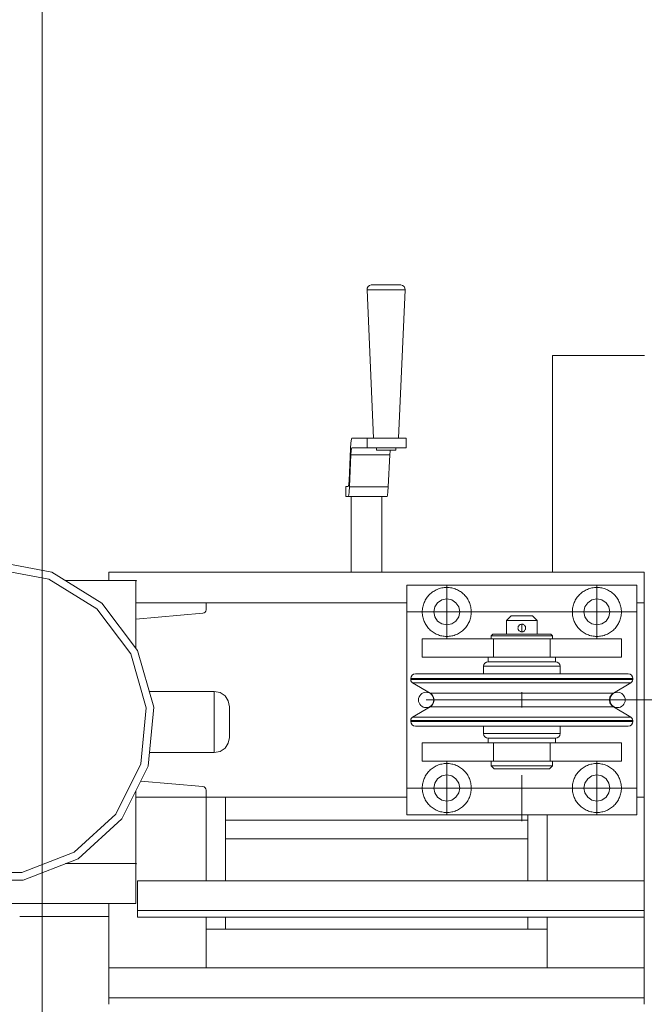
# Model space of a CAD drawing. Header units: millimetres. Extents: x 53746 to 116821, y -810352 to -765802.
# Tile 313 of 347: x 95079 to 95487, y -772743 to -772100. Entities that reach past the tile are written whole.
import ezdxf
from ezdxf.enums import TextEntityAlignment as Align

# ---------------------------------------------------------------- set-up
doc = ezdxf.new("R2010")
doc.units = ezdxf.units.MM
doc.header["$MEASUREMENT"] = 0
doc.linetypes.add('DGN Style 3', pattern=[2002.806, 1430.575714, -572.230286])
doc.linetypes.add('DGN Style 4', pattern=[2290.351719, 1144.460571, -572.230286, 1.430576, -572.230286])
for name, color, linetype, lineweight in [('Main Cradle Rails', 7, 'Continuous', 0), ('Side Cradle Tower', 7, 'Continuous', 0), ('Side Cradle Tower Platform', 7, 'Continuous', 0)]:
    doc.layers.add(name, color=color, linetype=linetype, lineweight=lineweight)
doc.styles.add('Style-ENGINEERING', font='ENGINEERING.shx')
doc.styles.add('Style-ENGINEERING_0', font='ENGINEERING.shx')
doc.dimstyles.new('MetricMM', dxfattribs={"dimtxt": 3, "dimasz": 3, "dimexe": 1.5, "dimexo": 1.5, "dimgap": 1.5, "dimtad": 1, "dimdec": 0, "dimzin": 7, "dimtxsty": 'Style-ENGINEERING_0', "dimcen": 0.09, "dimclrd": 1, "dimclre": 1, "dimclrt": 7, "dimadec": 0, "dimazin": 3, "dimtfac": 1, "dimtdec": 0, "dimtofl": 0, "dimtmove": 0, "dimatfit": 3, "dimfxl": 1, "dimtzin": 7, "dimlwd": -1, "dimlwe": 0, "dimarcsym": 0})

# ---------------------------------------------------------------- blocks, each defined once
blk = doc.blocks.new('*D63')
at = {"color": 1, "linetype": 'Continuous', "lineweight": 0, "transparency": 16777216}
for p, q in [((7993.36, 16815.24), (9900.68, 16815.24)), ((8729.77, 15014.86), (9900.68, 15014.86))]:
    blk.add_line(p, q, dxfattribs=at)
at = {"color": 1, "linetype": 'Continuous', "transparency": 16777216}
blk.add_line((9810.68, 16815.24), (9810.68, 15014.86), dxfattribs=at)
at = {"color": 1, "linetype": 'Continuous', "lineweight": 0, "transparency": 16777216, "extrusion": (0, 0, -1)}
blk.add_solid([(-9735.68, 16515.24), (-9810.68, 16815.24), (-9885.68, 16515.24)], dxfattribs=at)
at = {"color": 1, "linetype": 'Continuous', "lineweight": 0, "transparency": 16777216}
blk.add_solid([(9885.68, 15314.86), (9810.68, 15014.86), (9735.68, 15314.86)], dxfattribs=at)
at = {"layer": 'Defpoints', "color": 7, "linetype": 'Continuous', "lineweight": 0, "transparency": 16777216}
for p in [(7843.36, 16815.24), (9810.68, 15915.05), (8579.77, 15014.86), (9810.68, 15014.86)]:
    blk.add_point(p, dxfattribs=at)
at = {"color": 7, "linetype": 'Continuous', "lineweight": 0, "transparency": 16777216, "style": 'Style-ENGINEERING'}
blk.add_text('1 800', height=300, rotation=90, dxfattribs=at).set_placement((9510.68, 15328.09), align=Align.MIDDLE_LEFT)
blk = doc.blocks.new('*U57')
at = {"layer": 'Side Cradle Tower', "color": 7, "linetype": 'Continuous', "lineweight": 0}
for p, q in [((9816.94, 15615.76), (9849.75, 15595.44)), ((9854.24, 15615.76), (10203.83, 15615.76)), ((9871.89, 15595.76), (9917.8, 15595.76)), ((9917.64, 15590.38), (9917.8, 15591.25)), ((9917.8, 15595.76), (9917.8, 15591.25)), ((10048.87, 15595.76), (9917.8, 15595.76)), ((10203.83, 15595.76), (10198.87, 15595.76)), ((10203.83, 15468.76), (10203.83, 15595.76)), ((9871.89, 15585.04), (9915.61, 15588.86)), ((9916.46, 15589.1), (9916.46, 15589.1)), ((9916.46, 15589.1), (9916.46, 15589.1)), ((9917.17, 15589.63), (9917.17, 15589.63)), ((9917.17, 15589.63), (9917.17, 15589.63)), ((9917.64, 15590.38), (9917.63, 15590.38)), ((9917.64, 15590.38), (9917.64, 15590.38)), ((9915.61, 15475.66), (9875.07, 15479.2)), ((9916.46, 15475.42), (9915.61, 15475.66)), ((9916.46, 15475.42), (9916.46, 15475.42)), ((9916.46, 15475.42), (9916.46, 15475.42)), ((9871.89, 15468.76), (9917.8, 15468.76)), ((9917.17, 15474.89), (9917.16, 15474.89)), ((9917.17, 15474.89), (9917.17, 15474.89)), ((9917.63, 15474.14), (9917.64, 15474.14)), ((9917.64, 15474.14), (9917.64, 15474.13)), ((9917.8, 15468.76), (9917.8, 15473.27)), ((10048.87, 15468.76), (9917.8, 15468.76)), ((9917.8, 15414.19), (9917.8, 15468.76)), ((9930.3, 15468.76), (9930.3, 15414.19)), ((10203.83, 15468.76), (10198.87, 15468.76)), ((10203.83, 15468.76), (10203.83, 15414.19)), ((9858.81, 15457.58), (9831.65, 15432.83)), ((10127.77, 15414.19), (10127.77, 15457.26)), ((10140.33, 15414.19), (10140.33, 15457.26)), ((10127.77, 15453.64), (9930.3, 15453.64)), ((10127.77, 15441.64), (9930.3, 15441.64)), ((9930.36, 15441.64), (9930.36, 15414.19)), ((9871.89, 15424.93), (9871.83, 15424.93)), ((9871.83, 15399.37), (9871.83, 15424.93)), ((9872.89, 15414.19), (10203.83, 15414.19)), ((9871.83, 15399.37), (9686.42, 15399.37)), ((9854.24, 15390.92), (9854.24, 15399.37)), ((9872.89, 15390.41), (9872.89, 15394.65)), ((9872.89, 15394.65), (10203.83, 15394.65)), ((10203.83, 15390.41), (10203.83, 15394.65)), ((9854.24, 15390.92), (9796.04, 15390.92)), ((9854.24, 15357.24), (9854.24, 15390.92)), ((9872.89, 15390.41), (10203.83, 15390.41)), ((9917.8, 15357.24), (9917.8, 15390.41)), ((9930.3, 15390.41), (9930.3, 15382.59)), ((9930.36, 15390.41), (9930.36, 15382.59)), ((10127.77, 15382.59), (10127.77, 15390.41)), ((10140.33, 15357.24), (10140.33, 15390.41)), ((10203.83, 15390.41), (10203.83, 15357.24)), ((9917.8, 15382.59), (10140.33, 15382.59)), ((9854.24, 15357.24), (10203.83, 15357.24)), ((9854.24, 15333.46), (9854.24, 15337.7)), ((9854.24, 15337.7), (10203.83, 15337.7)), ((10203.83, 15333.46), (10203.83, 15337.7))]:
    blk.add_line(p, q, dxfattribs=at)
at = {"layer": 'Side Cradle Tower', "color": 7, "linetype": 'Continuous', "lineweight": 0, "flags": 128}
for points in [[(9816.94, 15615.76), (9779.01, 15622.85), (9741.08, 15615.76), (9708.27, 15595.44), (9685.02, 15564.65), (9674.46, 15527.54), (9678.02, 15489.11), (9695.22, 15454.57), (9723.74, 15428.57), (9759.72, 15414.63), (9798.31, 15414.63), (9834.29, 15428.57), (9862.8, 15454.57), (9880, 15489.11), (9883.56, 15527.54), (9873, 15564.65), (9849.75, 15595.44)], [(9858.81, 15457.58), (9875.19, 15490.48), (9878.59, 15527.07), (9868.53, 15562.42), (9846.38, 15591.75), (9815.14, 15611.09), (9779.01, 15617.85), (9742.89, 15611.09), (9711.64, 15591.75), (9689.5, 15562.42), (9679.44, 15527.07), (9682.83, 15490.48), (9699.21, 15457.58), (9726.37, 15432.83), (9760.64, 15419.55), (9797.39, 15419.55), (9831.65, 15432.83)], [(9871.89, 15566.12), (9871.89, 15609.94), (9872.23, 15610.35), (9825.68, 15610.35)], [(9854.24, 15610.35), (9854.24, 15615.76), (9854.24, 15615.76)], [(10203.83, 15595.76), (10203.83, 15615.76), (10203.83, 15615.76)], [(9917.64, 15590.38), (9917.17, 15589.63), (9916.46, 15589.1), (9915.61, 15588.86)], [(9880.63, 15537.83), (9923.01, 15537.85), (9926.84, 15537.09), (9930.08, 15534.92), (9932.25, 15531.67), (9933.01, 15527.85), (9933.01, 15527.09), (9933.01, 15524.92), (9933.01, 15521.67), (9933.01, 15517.85), (9933.01, 15514.02), (9933.01, 15510.78), (9933.01, 15508.61), (9933.01, 15507.85), (9932.25, 15504.02), (9930.08, 15500.78), (9926.84, 15498.61), (9923.01, 15497.85), (9880.81, 15497.85)], [(9923.01, 15497.85), (9923.01, 15499.37), (9923.01, 15503.7), (9923.01, 15510.19), (9923.01, 15517.85), (9923.01, 15525.5), (9923.01, 15531.99), (9923.01, 15536.32), (9923.01, 15537.85)], [(9916.46, 15475.42), (9917.17, 15474.89), (9917.64, 15474.14), (9917.8, 15473.27)], [(9825.95, 15425.35), (9872.23, 15425.35), (9871.89, 15424.93), (9871.89, 15472.82)], [(9871.89, 15425), (9871.83, 15424.93), (9871.83, 15425.35)], [(9872.89, 15394.65), (9872.89, 15414.19), (9872.89, 15414.19)], [(10203.83, 15394.65), (10203.83, 15414.19), (10203.83, 15414.19)], [(9854.3, 15357.24), (9854.3, 15363.96), (9854.3, 15399.37)], [(9854.24, 15337.7), (9854.24, 15357.24), (9854.24, 15357.24)], [(10203.83, 15337.7), (10203.83, 15357.24), (10203.83, 15357.24)]]:
    blk.add_lwpolyline(points, dxfattribs=at)
at = {"layer": 'Side Cradle Tower Platform', "color": 7, "linetype": 'Continuous', "lineweight": 0}
for p, q in [((10035.8, 15803.37), (10039.47, 15803.37)), ((10143.87, 15615.76), (10143.87, 15757.26)), ((10012.05, 15696.54), (10012.29, 15700.22)), ((10012.89, 15703.36), (10022.95, 15703.36)), ((10027.57, 15703.36), (10022.95, 15703.36)), ((10022.95, 15703.36), (10022.95, 15697.01)), ((10048.31, 15697.01), (10048.31, 15703.36)), ((10011.05, 15675.59), (10012.05, 15696.54)), ((10012.89, 15697.01), (10012.68, 15696.48)), ((10022.95, 15697.01), (10012.89, 15697.01)), ((10027.57, 15697.01), (10022.95, 15697.01)), ((10038, 15695.42), (10035.61, 15695.42)), ((10012.33, 15692.46), (10011.33, 15671.51)), ((10012.33, 15692.46), (10037.69, 15692.46)), ((10036.69, 15671.51), (10037.69, 15692.46)), ((10010.56, 15671.61), (10009.01, 15671.61)), ((10009.01, 15671.61), (10009.01, 15665.26)), ((10010.56, 15671.61), (10010.74, 15672.08)), ((10011.33, 15671.51), (10011.11, 15668.14)), ((10011.33, 15671.51), (10036.69, 15671.51)), ((10036.47, 15668.14), (10036.69, 15671.51)), ((10009.01, 15665.26), (10010.56, 15665.26)), ((10010.56, 15665.26), (10035.92, 15665.26)), ((10012.44, 15615.76), (10012.44, 15665.11)), ((10032.44, 15615.76), (10032.44, 15665.11)), ((10048.87, 15607.26), (10198.87, 15607.26)), ((10048.87, 15457.26), (10048.87, 15607.26)), ((10198.87, 15607.26), (10198.87, 15457.26)), ((10068.86, 15595.77), (10067.01, 15593.01)), ((10180.72, 15593.01), (10178.88, 15595.77)), ((10123.87, 15587.26), (10121.19, 15587.26)), ((10121.39, 15579.6), (10121.37, 15579.27)), ((10121.37, 15579.16), (10121.37, 15579.16)), ((10121.37, 15579.16), (10121.41, 15578.77)), ((10121.41, 15578.77), (10121.37, 15579.16)), ((10121.41, 15578.77), (10121.41, 15578.77)), ((10121.42, 15578.76), (10121.56, 15578.3)), ((10121.42, 15578.74), (10121.54, 15578.34)), ((10121.61, 15580.32), (10121.57, 15580.21)), ((10122.09, 15581.01), (10121.64, 15580.41)), ((10121.64, 15580.41), (10121.85, 15580.73)), ((10121.64, 15580.41), (10121.64, 15580.4)), ((10121.7, 15578.01), (10121.7, 15578.01)), ((10121.74, 15577.96), (10122.1, 15577.5)), ((10121.85, 15580.73), (10121.89, 15580.79)), ((10122.91, 15581.56), (10122.13, 15581.06)), ((10122.15, 15581.07), (10122.15, 15581.08)), ((10123.18, 15581.66), (10123.18, 15581.66)), ((10123.61, 15581.75), (10123.87, 15581.75)), ((10124.61, 15581.64), (10123.87, 15581.75)), ((10125.63, 15581.02), (10125.49, 15581.15)), ((10126.14, 15580.26), (10125.63, 15581.02)), ((10126.04, 15580.49), (10126.05, 15580.48)), ((10126.13, 15578.21), (10126.13, 15578.2)), ((10126.25, 15579.98), (10126.17, 15580.21)), ((10126.34, 15579.51), (10126.23, 15580.07)), ((10126.27, 15578.58), (10126.27, 15578.57)), ((10058.87, 15572.26), (10058.87, 15560.26)), ((10105.44, 15572.26), (10105.44, 15560.26)), ((10106.31, 15575.26), (10110.43, 15575.26)), ((10121.93, 15577.69), (10121.96, 15577.64)), ((10122.1, 15577.5), (10122.23, 15577.37)), ((10123.3, 15576.83), (10122.95, 15576.94)), ((10123.87, 15576.77), (10124.18, 15576.78)), ((10124.21, 15576.78), (10124.59, 15576.87)), ((10124.59, 15576.87), (10124.82, 15576.96)), ((10124.59, 15576.87), (10124.59, 15576.87)), ((10124.82, 15576.96), (10125.33, 15577.24)), ((10125.32, 15577.23), (10125.32, 15577.22)), ((10125.63, 15577.49), (10125.59, 15577.46)), ((10139.68, 15572.26), (10142.29, 15572.26)), ((10142.29, 15572.26), (10142.29, 15560.26)), ((10142.34, 15574.26), (10143.87, 15574.26)), ((10188.87, 15572.26), (10188.87, 15560.26)), ((10056.88, 15546.29), (10051.37, 15546.29)), ((10056.88, 15545.71), (10051.37, 15545.71)), ((10096.12, 15545.71), (10072.6, 15545.71)), ((10123.86, 15545.71), (10096.12, 15545.71)), ((10151.61, 15546.29), (10123.87, 15546.29)), ((10151.61, 15545.71), (10123.87, 15545.71)), ((10175.13, 15546.29), (10151.61, 15546.29)), ((10196.37, 15546.29), (10190.85, 15546.29)), ((10196.37, 15545.71), (10190.85, 15545.71)), ((10123.87, 15543.56), (10096.59, 15543.56)), ((10195.14, 15543.56), (10189.72, 15543.56)), ((10068.59, 15536.78), (10064.04, 15536.78)), ((10123.87, 15527.26), (10123.87, 15537.26)), ((10123.87, 15527.26), (10123.87, 15537.26)), ((10179.14, 15527.74), (10183.69, 15527.74)), ((10058.02, 15520.96), (10052.59, 15520.96)), ((10151.14, 15520.96), (10123.87, 15520.96)), ((10056.88, 15518.81), (10051.37, 15518.81)), ((10056.88, 15518.23), (10051.37, 15518.23)), ((10096.12, 15518.23), (10072.6, 15518.23)), ((10123.86, 15518.81), (10096.12, 15518.81)), ((10123.87, 15518.23), (10096.12, 15518.23)), ((10151.61, 15518.81), (10123.87, 15518.81)), ((10175.13, 15518.81), (10151.61, 15518.81)), ((10196.37, 15518.81), (10190.85, 15518.81)), ((10196.37, 15518.23), (10190.85, 15518.23)), ((10111.37, 15507.26), (10123.87, 15507.26)), ((10123.87, 15507.26), (10136.37, 15507.26)), ((10058.87, 15492.26), (10058.87, 15504.26)), ((10105.44, 15492.26), (10105.44, 15504.26)), ((10142.29, 15492.26), (10142.29, 15504.26)), ((10188.87, 15492.26), (10188.87, 15504.26)), ((10142.29, 15492.26), (10139.71, 15492.26)), ((10116.98, 15487.26), (10111.14, 15487.26)), ((10176.12, 15482.61), (10172.87, 15483.26)), ((10083.37, 15474.76), (10082.72, 15471.51)), ((10198.87, 15457.26), (10048.87, 15457.26))]:
    blk.add_line(p, q, dxfattribs=at)
at = {"layer": 'Side Cradle Tower Platform', "color": 7, "linetype": 'DGN Style 4', "lineweight": 0}
for p, q in [((10074.87, 15572.26), (10074.87, 15607.26)), ((10172.87, 15572.26), (10172.87, 15607.26)), ((10048.87, 15589.76), (10198.87, 15589.76)), ((10123.87, 15576.77), (10123.87, 15581.75)), ((10074.87, 15492.26), (10074.87, 15457.26)), ((10172.87, 15492.26), (10172.87, 15457.26)), ((10123.87, 15453.11), (10123.87, 15483.18)), ((10048.87, 15474.76), (10198.87, 15474.76))]:
    blk.add_line(p, q, dxfattribs=at)
at = {"layer": 'Side Cradle Tower Platform', "color": 7, "linetype": 'DGN Style 3', "lineweight": 0}
for p in [(10061.37, 15532.26), (10400.37, 15532.26)]:
    blk.add_line(p, (10168.06, 15532.26), dxfattribs=at)
at = {"layer": 'Side Cradle Tower Platform', "color": 7, "linetype": 'Continuous', "lineweight": 0, "flags": 128}
for points in [[(10027.08, 15703.36), (10022.8, 15800.09), (10022.96, 15801.24), (10023.53, 15802.26), (10024.43, 15803), (10025.53, 15803.37), (10025.53, 15803.37)], [(10035.8, 15803.37), (10032.04, 15803.37), (10028.77, 15803.37), (10026.48, 15803.37), (10025.53, 15803.37), (10025.53, 15803.37)], [(10044.95, 15803.37), (10044.95, 15803.37), (10044.43, 15803.37), (10042.5, 15803.37), (10039.47, 15803.37)], [(10044.95, 15803.37), (10044.95, 15803.37), (10046.06, 15803), (10046.96, 15802.26), (10047.52, 15801.24), (10047.69, 15800.09), (10043.4, 15703.36)], [(10047.69, 15800.09), (10047.01, 15800.09), (10044.55, 15800.09), (10040.66, 15800.09), (10035.96, 15800.09), (10031.14, 15800.09), (10026.95, 15800.09), (10024.02, 15800.09), (10022.8, 15800.09)], [(10203.87, 15757.26), (10203.87, 15757.26), (10143.87, 15757.26), (10143.87, 15757.26)], [(10012.29, 15700.22), (10012.58, 15702.56), (10012.89, 15703.36)], [(10048.31, 15703.36), (10044.11, 15703.36), (10038.82, 15703.36), (10033.08, 15703.36), (10027.57, 15703.36)], [(10012.68, 15696.48), (10012.49, 15694.92), (10012.33, 15692.46)], [(10048.31, 15697.01), (10044.11, 15697.01), (10038.82, 15697.01), (10033.08, 15697.01), (10027.57, 15697.01)], [(10035.61, 15695.42), (10033.15, 15695.42), (10031.02, 15695.42), (10029.52, 15695.42), (10028.9, 15695.42), (10028.9, 15697.01)], [(10037.69, 15692.46), (10037.85, 15694.92), (10037.91, 15695.42)], [(10041.58, 15697.01), (10041.58, 15695.42), (10041.24, 15695.42), (10039.98, 15695.42), (10038, 15695.42)], [(10010.74, 15672.08), (10010.91, 15673.44), (10011.05, 15675.59)], [(10011.11, 15668.14), (10010.85, 15665.99), (10010.56, 15665.26)], [(10035.92, 15665.26), (10036.21, 15665.99), (10036.47, 15668.14)], [(10012.44, 15665.11), (10013.18, 15665.11), (10015.33, 15665.11)], [(10015.33, 15665.11), (10018.56, 15665.11), (10022.38, 15665.11), (10026.21, 15665.11), (10029.47, 15665.11), (10031.66, 15665.11), (10032.44, 15665.11), (10032.44, 15665.11)], [(10068.86, 15595.77), (10071.61, 15597.61), (10074.87, 15598.26), (10078.12, 15597.61), (10080.88, 15595.77), (10082.72, 15593.01), (10083.37, 15589.76), (10082.72, 15586.51), (10080.88, 15583.75), (10078.12, 15581.91), (10074.87, 15581.26), (10071.61, 15581.91), (10068.86, 15583.75), (10067.01, 15586.51), (10066.37, 15589.76), (10067.01, 15593.01)], [(10180.72, 15593.01), (10181.37, 15589.76), (10180.72, 15586.51), (10178.88, 15583.75), (10176.12, 15581.91), (10172.87, 15581.26), (10169.61, 15581.91), (10166.86, 15583.75), (10165.01, 15586.51), (10164.37, 15589.76), (10165.01, 15593.01), (10166.86, 15595.77), (10169.61, 15597.61), (10172.87, 15598.26), (10176.12, 15597.61), (10178.88, 15595.77)], [(10113.87, 15575.26), (10113.87, 15584.26), (10116.87, 15587.26), (10117.4, 15587.26), (10118.92, 15587.26), (10121.19, 15587.26)], [(10123.87, 15587.26), (10126.54, 15587.26), (10128.82, 15587.26), (10130.33, 15587.26), (10130.87, 15587.26), (10133.87, 15584.26), (10133.87, 15575.26)], [(10113.87, 15584.26), (10114.63, 15584.26), (10116.79, 15584.26), (10120.04, 15584.26), (10123.87, 15584.26), (10127.69, 15584.26), (10130.94, 15584.26), (10133.1, 15584.26), (10133.87, 15584.26)], [(10121.37, 15579.26), (10121.39, 15579.6), (10121.48, 15579.99), (10121.57, 15580.21)], [(10121.37, 15579.26), (10121.37, 15579.26), (10121.37, 15579.16), (10121.37, 15579.16)], [(10121.61, 15580.33), (10121.57, 15580.21), (10121.39, 15579.6)], [(10121.54, 15578.34), (10121.41, 15578.77), (10121.41, 15578.77)], [(10121.54, 15578.34), (10121.54, 15578.34), (10121.54, 15578.34)], [(10121.7, 15578.01), (10121.56, 15578.3), (10121.54, 15578.34)], [(10121.56, 15578.31), (10121.56, 15578.3), (10121.71, 15578)], [(10121.57, 15580.21), (10121.64, 15580.41), (10121.64, 15580.41)], [(10121.96, 15577.64), (10121.7, 15578.01), (10121.7, 15578.01)], [(10122.15, 15581.08), (10122.15, 15581.08), (10122.1, 15581.02), (10121.85, 15580.73), (10121.85, 15580.73)], [(10122.15, 15581.08), (10122.43, 15581.31), (10122.83, 15581.53), (10122.91, 15581.56), (10123.18, 15581.66)], [(10123.18, 15581.66), (10122.91, 15581.56), (10122.9, 15581.56)], [(10123.61, 15581.75), (10123.61, 15581.75), (10123.18, 15581.66), (10123.18, 15581.66)], [(10123.61, 15581.75), (10123.61, 15581.75), (10123.61, 15581.75)], [(10123.87, 15581.75), (10124.01, 15581.76), (10124.45, 15581.69), (10124.82, 15581.57), (10124.83, 15581.57), (10125.23, 15581.36), (10125.53, 15581.13), (10125.63, 15581.02), (10125.84, 15580.79), (10126.04, 15580.49)], [(10125.53, 15581.13), (10124.82, 15581.56), (10124.45, 15581.69)], [(10125.48, 15577.37), (10125.63, 15577.5), (10126.13, 15578.2)], [(10126.13, 15578.2), (10125.9, 15577.81), (10125.66, 15577.52), (10125.63, 15577.49)], [(10126.17, 15580.21), (10126.17, 15580.21), (10126.04, 15580.49), (10126.04, 15580.49)], [(10126.13, 15578.2), (10126.13, 15578.2), (10126.17, 15578.31), (10126.27, 15578.58), (10126.27, 15578.58)], [(10126.17, 15580.21), (10126.23, 15580.07), (10126.33, 15579.7), (10126.37, 15579.26), (10126.35, 15579.01)], [(10126.27, 15578.58), (10126.35, 15579.01), (10126.35, 15579.01)], [(10126.35, 15579.01), (10126.35, 15579.01), (10126.27, 15578.58), (10126.27, 15578.58)], [(10126.27, 15578.57), (10126.35, 15579.01), (10126.35, 15579.01)], [(10126.35, 15579.01), (10126.36, 15579.26), (10126.33, 15579.7)], [(10058.87, 15572.26), (10058.87, 15572.26), (10105.44, 15572.26), (10108.02, 15572.26)], [(10103.87, 15572.26), (10103.87, 15574.26), (10104.87, 15575.26), (10106.31, 15575.26)], [(10142.34, 15574.26), (10138.01, 15574.26), (10131.52, 15574.26), (10123.87, 15574.26), (10116.21, 15574.26), (10109.72, 15574.26), (10105.39, 15574.26), (10103.87, 15574.26)], [(10109.76, 15572.26), (10109.72, 15572.26), (10108.02, 15572.26)], [(10109.76, 15572.26), (10109.79, 15572.26), (10114.07, 15572.26)], [(10110.43, 15575.26), (10116.59, 15575.26), (10123.87, 15575.26), (10131.14, 15575.26), (10137.3, 15575.26), (10141.42, 15575.26), (10142.87, 15575.26), (10143.87, 15574.26), (10143.87, 15572.26)], [(10116.23, 15572.26), (10116.21, 15572.26), (10114.07, 15572.26)], [(10116.23, 15572.26), (10116.25, 15572.26), (10123.87, 15572.26)], [(10122.59, 15577.11), (10122.22, 15577.37), (10122.1, 15577.5), (10121.96, 15577.64)], [(10122.22, 15577.37), (10122.91, 15576.95), (10122.95, 15576.94), (10122.95, 15576.94), (10123.37, 15576.81)], [(10123.37, 15576.81), (10123.37, 15576.81), (10122.95, 15576.94), (10122.91, 15576.95), (10122.59, 15577.11), (10122.59, 15577.11)], [(10122.59, 15577.11), (10122.91, 15576.95), (10122.95, 15576.94), (10123.87, 15576.77)], [(10124.59, 15576.87), (10124.21, 15576.78), (10123.87, 15576.77), (10123.87, 15576.77), (10123.77, 15576.76), (10123.37, 15576.81)], [(10123.87, 15572.26), (10123.87, 15572.26), (10131.48, 15572.26), (10131.5, 15572.26)], [(10125.32, 15577.22), (10125, 15577.03), (10124.82, 15576.96)], [(10125.32, 15577.22), (10125.32, 15577.22), (10125.63, 15577.49), (10125.63, 15577.49)], [(10133.66, 15572.26), (10131.52, 15572.26), (10131.5, 15572.26)], [(10133.57, 15572.26), (10137.95, 15572.26), (10137.97, 15572.26)], [(10139.71, 15572.26), (10138.01, 15572.26), (10137.97, 15572.26)], [(10142.29, 15572.26), (10188.87, 15572.26), (10188.87, 15572.26)], [(10058.87, 15560.26), (10058.87, 15560.26), (10101.87, 15560.26)], [(10115.45, 15560.26), (10123.87, 15560.26), (10132.28, 15560.26), (10139.42, 15560.26), (10144.19, 15560.26), (10145.87, 15560.26), (10145.87, 15557.26), (10144.19, 15557.26), (10139.42, 15557.26), (10132.28, 15557.26), (10123.87, 15557.26), (10115.45, 15557.26), (10108.31, 15557.26), (10103.54, 15557.26), (10101.87, 15557.26), (10101.87, 15560.26), (10103.54, 15560.26), (10108.31, 15560.26), (10115.45, 15560.26)], [(10145.87, 15560.26), (10188.87, 15560.26), (10188.87, 15560.26)], [(10098.87, 15549.29), (10098.87, 15554.26), (10099.09, 15555.41), (10099.74, 15556.38), (10100.72, 15557.03), (10101.87, 15557.26), (10103.54, 15557.26), (10108.31, 15557.26), (10115.45, 15557.26), (10123.87, 15557.26)], [(10123.87, 15554.26), (10114.3, 15554.26), (10106.19, 15554.26), (10100.77, 15554.26), (10098.87, 15554.26)], [(10123.87, 15557.26), (10123.87, 15557.26), (10132.28, 15557.26), (10132.28, 15557.26)], [(10148.87, 15554.26), (10146.96, 15554.26), (10141.54, 15554.26), (10133.43, 15554.26), (10123.87, 15554.26)], [(10132.28, 15557.26), (10139.42, 15557.26), (10139.42, 15557.26)], [(10139.42, 15557.26), (10144.19, 15557.26), (10144.19, 15557.26)], [(10144.19, 15557.26), (10145.87, 15557.26), (10147.01, 15557.03), (10147.99, 15556.38), (10148.64, 15555.41), (10148.87, 15554.26), (10148.87, 15549.29)], [(10065.41, 15528.92), (10064.04, 15527.74), (10052.59, 15520.96), (10051.94, 15520.4), (10051.51, 15519.66), (10051.37, 15518.81), (10051.37, 15518.23), (10051.59, 15517.09), (10052.24, 15516.11), (10053.22, 15515.46), (10054.37, 15515.23), (10059.66, 15515.23), (10074.72, 15515.23), (10097.27, 15515.23), (10123.87, 15515.23), (10150.46, 15515.23), (10173.01, 15515.23), (10188.08, 15515.23), (10193.37, 15515.23), (10194.51, 15515.46), (10195.49, 15516.11), (10196.14, 15517.09), (10196.37, 15518.23), (10196.37, 15518.81), (10196.22, 15519.66), (10195.79, 15520.4), (10195.14, 15520.96), (10183.69, 15527.74), (10182.32, 15528.92), (10181.43, 15530.48), (10181.12, 15532.26), (10181.43, 15534.04), (10182.32, 15535.6), (10183.69, 15536.78), (10195.14, 15543.56), (10195.79, 15544.12), (10196.22, 15544.86), (10196.37, 15545.71), (10196.37, 15546.29), (10196.14, 15547.43), (10195.49, 15548.41), (10194.51, 15549.06), (10193.37, 15549.29), (10188.08, 15549.29), (10173.01, 15549.29), (10150.46, 15549.29), (10123.87, 15549.29), (10097.27, 15549.29), (10074.72, 15549.29), (10059.66, 15549.29), (10054.37, 15549.29), (10053.22, 15549.06), (10052.24, 15548.41), (10051.59, 15547.43), (10051.37, 15546.29), (10051.37, 15545.71), (10051.51, 15544.86), (10051.94, 15544.12), (10052.59, 15543.56), (10064.04, 15536.78), (10065.41, 15535.6), (10066.31, 15534.04), (10066.62, 15532.26), (10066.31, 15530.48), (10065.41, 15528.92)], [(10072.6, 15546.29), (10056.88, 15546.29), (10056.88, 15546.29)], [(10072.6, 15545.71), (10056.88, 15545.71), (10056.88, 15545.71)], [(10096.12, 15546.29), (10072.6, 15546.29), (10072.6, 15546.29)], [(10123.86, 15546.29), (10096.12, 15546.29), (10096.12, 15546.29)], [(10175.13, 15545.71), (10175.13, 15545.71), (10151.61, 15545.71)], [(10190.85, 15546.29), (10190.85, 15546.29), (10175.13, 15546.29)], [(10190.85, 15545.71), (10190.85, 15545.71), (10175.13, 15545.71)], [(10096.59, 15543.56), (10096.59, 15543.56), (10073.47, 15543.56), (10058.02, 15543.56), (10052.59, 15543.56)], [(10151.14, 15543.56), (10151.14, 15543.56), (10123.87, 15543.56)], [(10174.26, 15543.56), (10174.26, 15543.56), (10151.14, 15543.56)], [(10189.71, 15543.56), (10189.71, 15543.56), (10174.27, 15543.56)], [(10123.87, 15536.78), (10100.97, 15536.78), (10081.56, 15536.78), (10068.6, 15536.78), (10068.59, 15536.78)], [(10183.69, 15536.78), (10179.14, 15536.78), (10166.17, 15536.78), (10146.76, 15536.78), (10123.87, 15536.78)], [(10064.04, 15527.74), (10068.6, 15527.74), (10081.56, 15527.74), (10100.97, 15527.74)], [(10100.97, 15527.74), (10123.87, 15527.74), (10146.76, 15527.74), (10166.17, 15527.74), (10179.14, 15527.74), (10179.14, 15527.74)], [(10073.47, 15520.96), (10058.02, 15520.96), (10058.02, 15520.96)], [(10096.59, 15520.96), (10073.47, 15520.96), (10073.47, 15520.96)], [(10123.86, 15520.96), (10096.59, 15520.96), (10096.59, 15520.96)], [(10195.14, 15520.96), (10189.71, 15520.96), (10174.26, 15520.96), (10151.14, 15520.96), (10151.14, 15520.96)], [(10072.6, 15518.81), (10056.88, 15518.81), (10056.88, 15518.81)], [(10072.6, 15518.23), (10056.88, 15518.23), (10056.88, 15518.23)], [(10096.12, 15518.81), (10072.6, 15518.81), (10072.6, 15518.81)], [(10123.87, 15507.26), (10115.45, 15507.26), (10108.31, 15507.26), (10103.54, 15507.26), (10101.87, 15507.26), (10100.72, 15507.49), (10099.74, 15508.14), (10099.09, 15509.11), (10098.87, 15510.26), (10098.87, 15515.23)], [(10151.61, 15518.23), (10151.61, 15518.23), (10123.87, 15518.23)], [(10148.87, 15515.23), (10148.87, 15510.26), (10148.64, 15509.11), (10147.99, 15508.14), (10147.01, 15507.49), (10145.87, 15507.26), (10144.19, 15507.26)], [(10175.13, 15518.23), (10175.13, 15518.23), (10151.61, 15518.23)], [(10190.85, 15518.81), (10190.85, 15518.81), (10175.13, 15518.81)], [(10190.85, 15518.23), (10190.85, 15518.23), (10175.13, 15518.23)], [(10123.87, 15510.26), (10114.3, 15510.26), (10106.19, 15510.26), (10100.77, 15510.26), (10098.87, 15510.26)], [(10115.45, 15507.26), (10123.87, 15507.26), (10132.28, 15507.26), (10139.42, 15507.26), (10144.19, 15507.26), (10145.87, 15507.26), (10145.87, 15504.26), (10144.19, 15504.26), (10139.42, 15504.26), (10132.28, 15504.26), (10123.87, 15504.26), (10115.45, 15504.26), (10108.31, 15504.26), (10103.54, 15504.26), (10101.87, 15504.26), (10101.87, 15507.26), (10103.54, 15507.26), (10108.31, 15507.26), (10115.45, 15507.26)], [(10148.87, 15510.26), (10146.96, 15510.26), (10141.54, 15510.26), (10133.43, 15510.26), (10123.87, 15510.26)], [(10132.28, 15507.26), (10132.28, 15507.26), (10123.87, 15507.26)], [(10139.42, 15507.26), (10139.42, 15507.26), (10132.28, 15507.26)], [(10144.19, 15507.26), (10144.19, 15507.26), (10139.42, 15507.26)], [(10101.87, 15504.26), (10058.87, 15504.26), (10058.87, 15504.26)], [(10188.87, 15504.26), (10188.87, 15504.26), (10145.87, 15504.26)], [(10108.05, 15492.26), (10105.44, 15492.26), (10058.87, 15492.26), (10058.87, 15492.26)], [(10111.14, 15487.26), (10107.24, 15487.26), (10105.87, 15487.26), (10103.87, 15489.26), (10103.87, 15492.26)], [(10103.87, 15489.26), (10105.39, 15489.26), (10109.72, 15489.26), (10116.21, 15489.26), (10123.87, 15489.26), (10131.52, 15489.26), (10138.01, 15489.26), (10142.34, 15489.26), (10143.87, 15489.26)], [(10108.02, 15492.26), (10109.72, 15492.26), (10109.76, 15492.26)], [(10114.16, 15492.26), (10109.79, 15492.26), (10109.76, 15492.26)], [(10114.07, 15492.26), (10116.21, 15492.26), (10116.23, 15492.26)], [(10123.87, 15492.26), (10116.25, 15492.26), (10116.23, 15492.26)], [(10143.87, 15492.26), (10143.87, 15489.26), (10141.87, 15487.26), (10140.5, 15487.26), (10136.59, 15487.26), (10130.75, 15487.26), (10123.87, 15487.26), (10116.98, 15487.26)], [(10131.5, 15492.26), (10131.48, 15492.26), (10123.87, 15492.26), (10123.87, 15492.26)], [(10131.5, 15492.26), (10131.52, 15492.26), (10133.66, 15492.26)], [(10137.97, 15492.26), (10137.95, 15492.26), (10133.66, 15492.26)], [(10137.97, 15492.26), (10138.01, 15492.26), (10139.71, 15492.26)], [(10188.87, 15492.26), (10188.87, 15492.26), (10142.29, 15492.26)], [(10083.37, 15474.76), (10082.72, 15478.01), (10080.88, 15480.77), (10078.12, 15482.61), (10074.87, 15483.26), (10071.61, 15482.61), (10068.86, 15480.77), (10067.01, 15478.01), (10066.37, 15474.76), (10067.01, 15471.51), (10068.86, 15468.75), (10071.61, 15466.91), (10074.87, 15466.26), (10078.12, 15466.91), (10080.88, 15468.75), (10082.72, 15471.51)], [(10176.12, 15482.61), (10178.88, 15480.77), (10180.72, 15478.01), (10181.37, 15474.76), (10180.72, 15471.51), (10178.88, 15468.75), (10176.12, 15466.91), (10172.87, 15466.26), (10169.61, 15466.91), (10166.86, 15468.75), (10165.01, 15471.51), (10164.37, 15474.76), (10165.01, 15478.01), (10166.86, 15480.77), (10169.61, 15482.61), (10172.87, 15483.26)]]:
    blk.add_lwpolyline(points, dxfattribs=at)
at = {"layer": 'Side Cradle Tower Platform', "color": 7, "linetype": 'DGN Style 4', "lineweight": 0, "extrusion": (0, 0, -1)}
for centre in [(-10074.87, 15589.76), (-10172.87, 15589.76), (-10074.87, 15474.76), (-10172.87, 15474.76)]:
    blk.add_arc(centre, 16, 0, 359.99999, dxfattribs=at)
at = {"layer": 'Side Cradle Tower Platform', "color": 7, "linetype": 'Continuous', "lineweight": 0}
blk.add_arc((10061.37, 15532.26), 5, 0, 359.99999, dxfattribs=at)
at = {"layer": 'Side Cradle Tower Platform', "color": 7, "linetype": 'Continuous', "lineweight": 0, "extrusion": (0, 0, -1)}
blk.add_arc((-10186.37, 15532.26), 5, 0, 359.99999, dxfattribs=at)
at = {"color": 1, "linetype": 'Continuous'}
dim = blk.add_linear_dim(base=(9810.68, 15014.86), p1=(7843.36, 16815.24), p2=(8579.77, 15014.86), angle=270, text='\\FSTANDARD;<>', dimstyle='MetricMM', override={"dimtxt": 300, "dimasz": 300, "dimexe": 90, "dimexo": 150, "dimgap": 150}, dxfattribs=at)
dim.commit()
dim.dimension.update_dxf_attribs({"geometry": '*D63', "text_midpoint": (9810.68, 15915.05)})

msp = doc.modelspace()

# ---------------------------------------------------------------- block references
at = {"layer": 'Main Cradle Rails', "color": 7, "linetype": 'Continuous', "lineweight": 0}
msp.add_blockref('*U57', (85283.05, -788076.95), dxfattribs=at)

doc.saveas('drawing.dxf')
